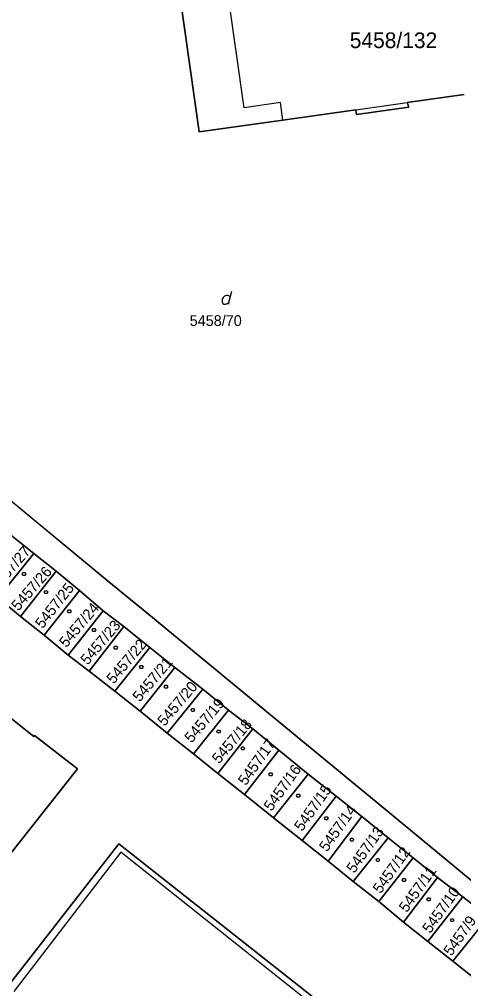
# Model space of a CAD drawing. Extents: x -263587 to -261993, y -1238795 to -1236748.
# Drawn here: x -262908.9 to -262863.6, y -1237250.5 to -1237151.7 of the extents above; entities that cross this region are included whole.
import ezdxf

# ---------------------------------------------------------------- set-up
doc = ezdxf.new("R2010")
doc.units = 0
doc.layers.add('Vrstva 1', color=7, linetype='Continuous')

msp = doc.modelspace()

# ---------------------------------------------------------------- linework, layer by layer
at = {"layer": 'Vrstva 1'}
for p, q in [((-262890.58, -1237163.15), (-262892.86, -1237147.01)), ((-262892.86, -1237147.01), (-262890.58, -1237163.15)), ((-262885.98, -1237160.68), (-262887.76, -1237148.1)), ((-262882.27, -1237160.15), (-262885.98, -1237160.68)), ((-262882.02, -1237161.94), (-262882.27, -1237160.15)), ((-262874.59, -1237160.89), (-262869.34, -1237160.14)), ((-262863.51, -1237159.32), (-262869.34, -1237160.14)), ((-262869.34, -1237160.14), (-262863.51, -1237159.32)), ((-262869.34, -1237160.14), (-262869.24, -1237160.43)), ((-262869.24, -1237160.43), (-262869.34, -1237160.14)), ((-262874.59, -1237160.89), (-262882.02, -1237161.94)), ((-262882.02, -1237161.94), (-262874.59, -1237160.89)), ((-262874.55, -1237161.18), (-262874.59, -1237160.89)), ((-262874.59, -1237160.89), (-262874.55, -1237161.18)), ((-262869.17, -1237160.62), (-262874.52, -1237161.38)), ((-262874.52, -1237161.38), (-262869.17, -1237160.62)), ((-262869.24, -1237160.43), (-262869.17, -1237160.62)), ((-262869.17, -1237160.62), (-262869.24, -1237160.43)), ((-262882.02, -1237161.94), (-262890.58, -1237163.15)), ((-262890.58, -1237163.15), (-262882.02, -1237161.94)), ((-262874.52, -1237161.38), (-262874.55, -1237161.18)), ((-262874.55, -1237161.18), (-262874.52, -1237161.38)), ((-262887.409, -1237180.027), (-262887.22, -1237179.397)), ((-262899.78, -1237209.02), (-262915.49, -1237196.09)), ((-262915.49, -1237196.09), (-262899.78, -1237209.02)), ((-262909.84, -1237204.25), (-262907.46, -1237206.14)), ((-262907.46, -1237206.14), (-262909.84, -1237204.25)), ((-262911.11, -1237210.65), (-262907.46, -1237206.14)), ((-262907.46, -1237206.14), (-262911.11, -1237210.65)), ((-262907.46, -1237206.14), (-262905.16, -1237207.95)), ((-262905.16, -1237207.95), (-262907.46, -1237206.14)), ((-262908.82, -1237212.58), (-262905.16, -1237207.95)), ((-262905.16, -1237207.95), (-262908.82, -1237212.58)), ((-262905.16, -1237207.95), (-262902.78, -1237209.92)), ((-262902.78, -1237209.92), (-262905.16, -1237207.95)), ((-262895.91, -1237212.2), (-262899.78, -1237209.02)), ((-262899.78, -1237209.02), (-262895.91, -1237212.2)), ((-262906.39, -1237214.45), (-262902.78, -1237209.92)), ((-262902.78, -1237209.92), (-262906.39, -1237214.45)), ((-262902.78, -1237209.92), (-262900.38, -1237211.97)), ((-262900.38, -1237211.97), (-262902.78, -1237209.92)), ((-262908.82, -1237212.58), (-262911.11, -1237210.65)), ((-262911.11, -1237210.65), (-262908.82, -1237212.58)), ((-262903.93, -1237216.49), (-262900.38, -1237211.97)), ((-262900.38, -1237211.97), (-262903.93, -1237216.49)), ((-262900.38, -1237211.97), (-262898.25, -1237213.6)), ((-262898.25, -1237213.6), (-262900.38, -1237211.97)), ((-262880.58, -1237224.82), (-262895.91, -1237212.2)), ((-262895.91, -1237212.2), (-262880.58, -1237224.82)), ((-262906.39, -1237214.45), (-262908.82, -1237212.58)), ((-262908.82, -1237212.58), (-262906.39, -1237214.45)), ((-262903.93, -1237216.49), (-262906.39, -1237214.45)), ((-262906.39, -1237214.45), (-262903.93, -1237216.49)), ((-262898.25, -1237213.6), (-262901.78, -1237218.13)), ((-262901.78, -1237218.13), (-262898.25, -1237213.6)), ((-262898.25, -1237213.6), (-262895.61, -1237215.73)), ((-262895.61, -1237215.73), (-262898.25, -1237213.6)), ((-262907.45, -1237224.8), (-262920.1, -1237214.75)), ((-262920.1, -1237214.75), (-262907.45, -1237224.8)), ((-262901.78, -1237218.13), (-262903.93, -1237216.49)), ((-262903.93, -1237216.49), (-262901.78, -1237218.13)), ((-262895.61, -1237215.73), (-262899.16, -1237220.17)), ((-262899.16, -1237220.17), (-262895.61, -1237215.73)), ((-262895.61, -1237215.73), (-262893.06, -1237217.77)), ((-262893.06, -1237217.77), (-262895.61, -1237215.73)), ((-262899.16, -1237220.17), (-262901.78, -1237218.13)), ((-262901.78, -1237218.13), (-262899.16, -1237220.17)), ((-262896.59, -1237222.21), (-262893.06, -1237217.77)), ((-262893.06, -1237217.77), (-262896.59, -1237222.21)), ((-262893.06, -1237217.77), (-262890.21, -1237219.96)), ((-262890.21, -1237219.96), (-262893.06, -1237217.77)), ((-262896.59, -1237222.21), (-262899.16, -1237220.17)), ((-262899.16, -1237220.17), (-262896.59, -1237222.21)), ((-262893.85, -1237224.47), (-262890.21, -1237219.96)), ((-262890.21, -1237219.96), (-262893.85, -1237224.47)), ((-262890.21, -1237219.96), (-262887.58, -1237222.11)), ((-262887.58, -1237222.11), (-262890.21, -1237219.96)), ((-262893.85, -1237224.47), (-262896.59, -1237222.21)), ((-262896.59, -1237222.21), (-262893.85, -1237224.47)), ((-262891.13, -1237226.57), (-262887.58, -1237222.11)), ((-262887.58, -1237222.11), (-262891.13, -1237226.57)), ((-262887.58, -1237222.11), (-262885.09, -1237224.02)), ((-262885.09, -1237224.02), (-262887.58, -1237222.11)), ((-262888.66, -1237228.59), (-262885.09, -1237224.02)), ((-262885.09, -1237224.02), (-262888.66, -1237228.59)), ((-262885.09, -1237224.02), (-262882.43, -1237226.21)), ((-262882.43, -1237226.21), (-262885.09, -1237224.02)), ((-262907.37, -1237224.69), (-262907.45, -1237224.8)), ((-262907.45, -1237224.8), (-262907.37, -1237224.69)), ((-262902.98, -1237228.09), (-262907.37, -1237224.69)), ((-262907.37, -1237224.69), (-262902.98, -1237228.09)), ((-262891.13, -1237226.57), (-262893.85, -1237224.47)), ((-262893.85, -1237224.47), (-262891.13, -1237226.57)), ((-262871.35, -1237232.41), (-262880.58, -1237224.82)), ((-262880.58, -1237224.82), (-262871.35, -1237232.41)), ((-262885.94, -1237230.72), (-262882.43, -1237226.21)), ((-262882.43, -1237226.21), (-262885.94, -1237230.72)), ((-262882.43, -1237226.21), (-262879.43, -1237228.64)), ((-262879.43, -1237228.64), (-262882.43, -1237226.21)), ((-262888.66, -1237228.59), (-262891.13, -1237226.57)), ((-262891.13, -1237226.57), (-262888.66, -1237228.59)), ((-262918.02, -1237247.08), (-262902.98, -1237228.09)), ((-262902.98, -1237228.09), (-262918.02, -1237247.08)), ((-262885.94, -1237230.72), (-262888.66, -1237228.59)), ((-262888.66, -1237228.59), (-262885.94, -1237230.72)), ((-262879.43, -1237228.64), (-262882.98, -1237233.1)), ((-262882.98, -1237233.1), (-262879.43, -1237228.64)), ((-262879.43, -1237228.64), (-262876.58, -1237230.87)), ((-262876.58, -1237230.87), (-262879.43, -1237228.64)), ((-262882.98, -1237233.1), (-262885.94, -1237230.72)), ((-262885.94, -1237230.72), (-262882.98, -1237233.1)), ((-262876.58, -1237230.87), (-262880.07, -1237235.4)), ((-262880.07, -1237235.4), (-262876.58, -1237230.87)), ((-262876.58, -1237230.87), (-262873.97, -1237232.97)), ((-262873.97, -1237232.97), (-262876.58, -1237230.87)), ((-262880.07, -1237235.4), (-262882.98, -1237233.1)), ((-262882.98, -1237233.1), (-262880.07, -1237235.4)), ((-262873.97, -1237232.97), (-262877.39, -1237237.52)), ((-262877.39, -1237237.52), (-262873.97, -1237232.97)), ((-262873.97, -1237232.97), (-262871.29, -1237235.12)), ((-262871.29, -1237235.12), (-262873.97, -1237232.97)), ((-262862.69, -1237239.54), (-262871.35, -1237232.41)), ((-262871.35, -1237232.41), (-262862.69, -1237239.54)), ((-262874.84, -1237239.59), (-262871.29, -1237235.12)), ((-262871.29, -1237235.12), (-262874.84, -1237239.59)), ((-262871.29, -1237235.12), (-262868.72, -1237237.16)), ((-262868.72, -1237237.16), (-262871.29, -1237235.12)), ((-262910.5, -1237250.81), (-262898.78, -1237235.73)), ((-262898.78, -1237235.73), (-262910.5, -1237250.81)), ((-262898.78, -1237235.73), (-262876.61, -1237253.19)), ((-262876.61, -1237253.19), (-262898.78, -1237235.73)), ((-262877.39, -1237237.52), (-262880.07, -1237235.4)), ((-262880.07, -1237235.4), (-262877.39, -1237237.52)), ((-262898.57, -1237236.58), (-262909.5, -1237250.8)), ((-262877.01, -1237253.71), (-262898.57, -1237236.58)), ((-262872.23, -1237241.63), (-262868.72, -1237237.16)), ((-262868.72, -1237237.16), (-262872.23, -1237241.63)), ((-262868.72, -1237237.16), (-262866.23, -1237239.18)), ((-262866.23, -1237239.18), (-262868.72, -1237237.16)), ((-262874.84, -1237239.59), (-262877.39, -1237237.52)), ((-262877.39, -1237237.52), (-262874.84, -1237239.59)), ((-262869.72, -1237243.75), (-262866.23, -1237239.18)), ((-262866.23, -1237239.18), (-262869.72, -1237243.75)), ((-262866.23, -1237239.18), (-262863.64, -1237241.16)), ((-262863.64, -1237241.16), (-262866.23, -1237239.18)), ((-262872.23, -1237241.63), (-262874.84, -1237239.59)), ((-262874.84, -1237239.59), (-262872.23, -1237241.63)), ((-262867.23, -1237245.69), (-262863.64, -1237241.16)), ((-262863.64, -1237241.16), (-262867.23, -1237245.69)), ((-262863.64, -1237241.16), (-262861.06, -1237243.18)), ((-262861.06, -1237243.18), (-262863.64, -1237241.16)), ((-262869.72, -1237243.75), (-262872.23, -1237241.63)), ((-262872.23, -1237241.63), (-262869.72, -1237243.75)), ((-262864.68, -1237247.71), (-262861.06, -1237243.18)), ((-262861.06, -1237243.18), (-262864.68, -1237247.71)), ((-262867.23, -1237245.69), (-262869.72, -1237243.75)), ((-262869.72, -1237243.75), (-262867.23, -1237245.69)), ((-262864.68, -1237247.71), (-262867.23, -1237245.69)), ((-262867.23, -1237245.69), (-262864.68, -1237247.71)), ((-262862.19, -1237249.69), (-262864.68, -1237247.71)), ((-262864.68, -1237247.71), (-262862.19, -1237249.69))]:
    msp.add_line(p, q, dxfattribs=at)
msp.add_lwpolyline([(-262887.535, -1237180.72), (-262887.535, -1237180.531), (-262887.409, -1237180.027), (-262887.472, -1237179.901), (-262887.598, -1237179.838), (-262887.787, -1237179.838), (-262887.976, -1237179.901), (-262888.102, -1237180.027), (-262888.228, -1237180.216), (-262888.228, -1237180.468), (-262888.165, -1237180.657), (-262888.039, -1237180.72), (-262887.85, -1237180.72), (-262887.724, -1237180.657), (-262887.535, -1237180.531)], dxfattribs=at)
for points in [[(-262908.35, -1237208.07), (-262908.26, -1237208.22), (-262908.35, -1237208.37), (-262908.53, -1237208.37), (-262908.62, -1237208.22), (-262908.53, -1237208.07)], [(-262906.11, -1237209.93), (-262906.02, -1237210.08), (-262906.11, -1237210.23), (-262906.29, -1237210.23), (-262906.38, -1237210.08), (-262906.29, -1237209.93)], [(-262903.73, -1237211.89), (-262903.64, -1237212.04), (-262903.73, -1237212.19), (-262903.91, -1237212.19), (-262904, -1237212.04), (-262903.91, -1237211.89)], [(-262901.21, -1237213.78), (-262901.12, -1237213.93), (-262901.21, -1237214.08), (-262901.39, -1237214.08), (-262901.48, -1237213.93), (-262901.39, -1237213.78)], [(-262899.01, -1237215.58), (-262898.92, -1237215.73), (-262899.01, -1237215.88), (-262899.19, -1237215.88), (-262899.28, -1237215.73), (-262899.19, -1237215.58)], [(-262896.38, -1237217.57), (-262896.29, -1237217.72), (-262896.38, -1237217.87), (-262896.56, -1237217.87), (-262896.65, -1237217.72), (-262896.56, -1237217.57)], [(-262893.86, -1237219.57), (-262893.77, -1237219.72), (-262893.86, -1237219.87), (-262894.04, -1237219.87), (-262894.13, -1237219.72), (-262894.04, -1237219.57)], [(-262891.13, -1237221.96), (-262891.04, -1237222.11), (-262891.13, -1237222.26), (-262891.31, -1237222.26), (-262891.4, -1237222.11), (-262891.31, -1237221.96)], [(-262888.49, -1237224.14), (-262888.4, -1237224.29), (-262888.49, -1237224.44), (-262888.67, -1237224.44), (-262888.76, -1237224.29), (-262888.67, -1237224.14)], [(-262886.02, -1237225.87), (-262885.93, -1237226.02), (-262886.02, -1237226.17), (-262886.2, -1237226.17), (-262886.29, -1237226.02), (-262886.2, -1237225.87)], [(-262883.19, -1237228.51), (-262883.1, -1237228.66), (-262883.19, -1237228.81), (-262883.37, -1237228.81), (-262883.46, -1237228.66), (-262883.37, -1237228.51)], [(-262880.36, -1237230.68), (-262880.27, -1237230.83), (-262880.36, -1237230.98), (-262880.54, -1237230.98), (-262880.63, -1237230.83), (-262880.54, -1237230.68)], [(-262877.49, -1237232.99), (-262877.4, -1237233.14), (-262877.49, -1237233.29), (-262877.67, -1237233.29), (-262877.76, -1237233.14), (-262877.67, -1237232.99)], [(-262874.89, -1237235.17), (-262874.8, -1237235.32), (-262874.89, -1237235.47), (-262875.07, -1237235.47), (-262875.16, -1237235.32), (-262875.07, -1237235.17)], [(-262872.24, -1237237.24), (-262872.15, -1237237.39), (-262872.24, -1237237.54), (-262872.42, -1237237.54), (-262872.51, -1237237.39), (-262872.42, -1237237.24)], [(-262869.58, -1237239.28), (-262869.49, -1237239.43), (-262869.58, -1237239.58), (-262869.76, -1237239.58), (-262869.85, -1237239.43), (-262869.76, -1237239.28)], [(-262867.05, -1237241.25), (-262866.96, -1237241.4), (-262867.05, -1237241.55), (-262867.23, -1237241.55), (-262867.32, -1237241.4), (-262867.23, -1237241.25)], [(-262864.65, -1237243.38), (-262864.56, -1237243.53), (-262864.65, -1237243.68), (-262864.83, -1237243.68), (-262864.92, -1237243.53), (-262864.83, -1237243.38)]]:
    msp.add_lwpolyline(points, close=True, dxfattribs=at)

# ---------------------------------------------------------------- texts
for s, height, p in [('5458/132', 1.6, (-262875.196, -1237154.6)), ('5458/70', 1.1, (-262891.539, -1237182.94))]:
    msp.add_text(s, height=height, dxfattribs=at).set_placement(p)
for s, rotation, p in [('5457/27', 48.93059, (-262911.183, -1237209.997)), ('5457/26', 48.93059, (-262909.013, -1237212.06)), ('5457/25', 51.79538, (-262906.55, -1237213.87)), ('5457/24', 49.73274, (-262904.127, -1237215.805)), ('5457/23', 49.73274, (-262901.947, -1237217.585)), ('5457/22', 49.73274, (-262899.297, -1237219.515)), ('5457/21', 49.73274, (-262896.633, -1237221.346)), ('5457/20', 49.73274, (-262894.098, -1237223.822)), ('5457/19', 49.73274, (-262891.339, -1237225.531)), ('5457/18', 49.73274, (-262888.536, -1237227.657)), ('5457/17', 54.48829, (-262885.803, -1237229.879)), ('5457/16', 54.48829, (-262883.18, -1237232.493)), ('5457/15', 54.48829, (-262880.063, -1237234.549)), ('5457/14', 54.48829, (-262877.523, -1237236.629)), ('5457/13', 54.48829, (-262874.733, -1237238.819)), ('5457/12', 54.48829, (-262872.043, -1237240.899)), ('5457/11', 54.48829, (-262869.377, -1237242.823)), ('5457/10', 54.48829, (-262866.99, -1237244.958)), ('5457/9', 54.48829, (-262864.83, -1237247.254))]:
    msp.add_text(s, height=1.1, rotation=rotation, dxfattribs=at).set_placement(p)

doc.saveas('drawing.dxf')
